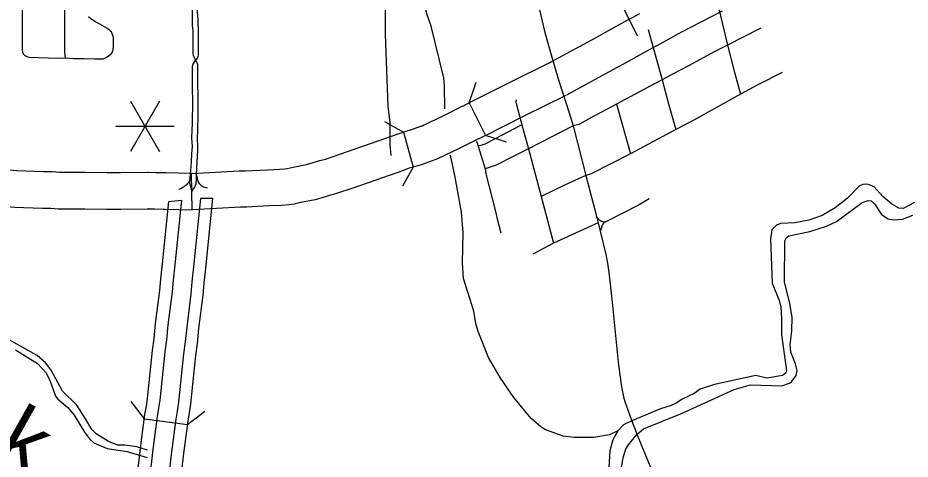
# Model space of a CAD drawing. Extents: x -19 to 366, y -4 to 359.
# Drawn here: x 151.042 to 152.205, y 188.929 to 189.504 of the extents above; entities that cross this region are included whole.
import ezdxf

# ---------------------------------------------------------------- set-up
doc = ezdxf.new("R2010")
doc.units = 0
for name, color, linetype in [('Level 10', 7, 'Continuous'), ('Level 15', 7, 'Continuous'), ('Level 33', 7, 'Continuous'), ('Level 35', 7, 'Continuous'), ('Level 36', 7, 'Continuous'), ('Level 37', 7, 'Continuous'), ('Level 48', 7, 'Continuous'), ('Level 60', 7, 'Continuous')]:
    doc.layers.add(name, color=color, linetype=linetype)

msp = doc.modelspace()

# ---------------------------------------------------------------- linework, layer by layer
at = {"layer": 'Level 10'}
for p, q in [((151.2122, 189.3026), (151.2112, 189.3026)), ((151.2213, 189.3023), (151.2122, 189.3026)), ((151.2213, 189.3023), (151.2213, 189.3023)), ((151.2686, 189.2539), (151.2679, 189.3013)), ((151.2119, 189.2552), (151.2109, 189.2552)), ((151.2109, 189.2552), (151.2201, 189.255)), ((151.2201, 189.255), (151.2201, 189.255))]:
    msp.add_line(p, q, dxfattribs=at)
for points in [[(151.2112, 189.3026), (151.1755, 189.302), (151.1588, 189.302), (151.1579, 189.302), (151.1293, 189.3026), (151.1102, 189.3026), (151.0957, 189.3027), (151.0863, 189.3032), (151.0751, 189.3034), (151.0514, 189.3042), (151.0402, 189.3047), (151.0304, 189.3054), (150.9891, 189.3091), (150.9669, 189.3114), (150.9424, 189.3124), (150.9172, 189.3128), (150.8702, 189.3128), (150.8432, 189.3133), (150.8151, 189.3138), (150.7908, 189.3138), (150.7612, 189.3143)], [(151.2679, 189.3013), (151.2344, 189.3021), (151.2307, 189.3021), (151.2213, 189.3023)], [(150.7606, 189.2669), (150.7904, 189.2665), (150.8146, 189.2665), (150.8423, 189.2659), (150.8698, 189.2654), (150.9169, 189.2654), (150.941, 189.2651), (150.9635, 189.2641), (150.9846, 189.262), (151.0267, 189.2582), (151.0375, 189.2575), (151.0495, 189.2569), (151.0739, 189.2561), (151.0847, 189.2559), (151.0943, 189.2554), (151.11, 189.2552), (151.1288, 189.2552), (151.157, 189.2547), (151.1583, 189.2547), (151.1759, 189.2547), (151.2119, 189.2552)], [(151.2201, 189.255), (151.2304, 189.2547), (151.2342, 189.2548), (151.2686, 189.2539)]]:
    msp.add_lwpolyline(points, dxfattribs=at)
at = {"layer": 'Level 15'}
for p, q in [((151.8518, 189.5095), (151.8373, 189.5015)), ((151.9061, 189.4856), (151.9601, 189.5132)), ((151.8373, 189.5015), (151.8372, 189.5015)), ((151.8747, 189.4681), (151.9068, 189.4859)), ((151.9068, 189.4859), (151.9061, 189.4856)), ((151.8601, 189.46), (151.8746, 189.468)), ((151.7354, 189.4459), (151.6804, 189.4186)), ((151.7346, 189.4455), (151.7354, 189.4459)), ((151.6803, 189.4185), (151.63, 189.3932)), ((151.6804, 189.4186), (151.6803, 189.4185)), ((151.7014, 189.3762), (151.7564, 189.4034)), ((151.63, 189.3932), (151.621, 189.3887)), ((151.621, 189.3887), (151.6213, 189.3888)), ((151.63, 189.3932), (151.6513, 189.3509)), ((151.6513, 189.3509), (151.7016, 189.3763)), ((151.5441, 189.3551), (151.5569, 189.3095)), ((151.5682, 189.363), (151.5702, 189.3639)), ((151.52, 189.347), (151.5197, 189.3469)), ((151.6423, 189.3464), (151.6421, 189.3463)), ((151.6513, 189.3509), (151.6423, 189.3464)), ((151.5886, 189.3204), (151.5865, 189.3195)), ((151.2686, 189.2539), (151.2679, 189.3013))]:
    msp.add_line(p, q, dxfattribs=at)
for points in [[(151.8372, 189.5015), (151.8071, 189.4848), (151.7949, 189.4782), (151.7346, 189.4455)], [(151.7572, 189.4039), (151.8175, 189.4366), (151.8298, 189.4433), (151.8601, 189.46)], [(151.6213, 189.3888), (151.5963, 189.3765), (151.5682, 189.363)], [(151.5197, 189.3469), (151.5371, 189.3531), (151.5441, 189.3551)], [(151.5702, 189.3639), (151.5529, 189.3576), (151.5441, 189.3551)], [(151.3307, 189.3045), (151.3379, 189.3046), (151.3671, 189.3062), (151.3826, 189.3068), (151.3895, 189.3074), (151.3925, 189.3079), (151.4005, 189.3096), (151.4178, 189.3131), (151.435, 189.318), (151.4426, 189.3201), (151.4624, 189.327), (151.52, 189.347)], [(151.6421, 189.3463), (151.6169, 189.3339), (151.5886, 189.3204)], [(151.5865, 189.3195), (151.5674, 189.3125), (151.5569, 189.3095)], [(151.5569, 189.3095), (151.5516, 189.308), (151.5358, 189.3023)], [(151.2679, 189.3013), (151.3299, 189.3045)], [(151.5355, 189.3022), (151.478, 189.2823), (151.4569, 189.275), (151.448, 189.2724), (151.4289, 189.267), (151.4103, 189.2633), (151.4016, 189.2614), (151.3951, 189.2603), (151.3854, 189.2596), (151.3693, 189.2589), (151.3396, 189.2573), (151.3316, 189.2572)], [(151.1785, 188.7554), (151.1897, 188.8422), (151.1909, 188.8513), (151.1936, 188.8734), (151.1958, 188.8942), (151.2015, 188.9435), (151.2072, 188.9872), (151.2092, 188.9981), (151.2105, 189.008), (151.2173, 189.0708), (151.2192, 189.0863), (151.2212, 189.1058), (151.2266, 189.1488), (151.228, 189.1639), (151.23, 189.1837), (151.2383, 189.2647)], [(151.2383, 189.2647), (151.2547, 189.2663), (151.246, 189.1821), (151.244, 189.1623), (151.2426, 189.1471), (151.2372, 189.104), (151.2352, 189.0845), (151.2332, 189.0689), (151.2265, 189.006), (151.2251, 188.9956), (151.2231, 188.9847), (151.2175, 188.9415), (151.2118, 188.8925), (151.2096, 188.8715), (151.2069, 188.8493), (151.2057, 188.8402), (151.1945, 188.7533)], [(151.2959, 189.2686), (151.2797, 189.2686), (151.2705, 189.1796), (151.2685, 189.16), (151.2671, 189.1445), (151.2617, 189.1011), (151.2597, 189.0817), (151.2577, 189.0661), (151.2509, 189.0031), (151.2494, 188.9917), (151.2475, 188.9809), (151.2419, 188.9385), (151.2363, 188.8898), (151.2341, 188.8688), (151.2313, 188.8462), (151.2301, 188.837), (151.2189, 188.7502)], [(151.2349, 188.7481), (151.246, 188.8349), (151.2472, 188.8442), (151.2501, 188.8669), (151.2523, 188.888), (151.2579, 188.9365), (151.2634, 188.9785), (151.2653, 188.9893), (151.2669, 189.0011), (151.2737, 189.0642), (151.2757, 189.0798), (151.2777, 189.0993), (151.2831, 189.1427), (151.2845, 189.1585), (151.2865, 189.178), (151.2959, 189.2686)], [(151.3324, 189.2572), (151.2686, 189.2539)]]:
    msp.add_lwpolyline(points, dxfattribs=at)
at = {"layer": 'Level 33'}
for points in [[(151.2709, 189.6686), (151.2704, 189.6671), (151.2686, 189.6642), (151.268, 189.6618), (151.2679, 189.6609), (151.2678, 189.6494), (151.268, 189.6238), (151.2685, 189.5869), (151.2691, 189.5593), (151.2688, 189.5168), (151.2688, 189.5006), (151.269, 189.4942), (151.2695, 189.4874), (151.2695, 189.4788), (151.2697, 189.4573), (151.27, 189.4555), (151.2716, 189.4526), (151.2733, 189.4491)], [(151.2709, 189.6686), (151.2716, 189.6677), (151.2726, 189.6662), (151.2735, 189.6641), (151.274, 189.6564), (151.2742, 189.6303), (151.2748, 189.6211), (151.2752, 189.6119), (151.275, 189.5867), (151.2748, 189.5723), (151.2746, 189.5646), (151.2746, 189.5507), (151.2753, 189.5166), (151.2755, 189.511), (151.2761, 189.5026), (151.2766, 189.4834), (151.2766, 189.473), (151.2767, 189.4554), (151.2764, 189.4539), (151.2757, 189.4522), (151.2745, 189.4503), (151.2733, 189.4491)], [(151.5166, 189.6528), (151.5182, 189.6414), (151.5193, 189.629), (151.5197, 189.6193), (151.5204, 189.4989), (151.5203, 189.4827)], [(151.7117, 189.555), (151.7213, 189.5145), (151.7286, 189.485), (151.735, 189.462), (151.7459, 189.4247)], [(151.1032, 189.4514), (151.0952, 189.4512), (151.0812, 189.4515), (151.0565, 189.4525), (151.0551, 189.4527), (151.0538, 189.4531), (151.0525, 189.4537), (151.0513, 189.4545), (151.0503, 189.4554), (151.0494, 189.4565), (151.0487, 189.4578), (151.0482, 189.4591), (151.0477, 189.463), (151.0476, 189.5407)], [(151.1044, 189.539), (151.1039, 189.5367), (151.1032, 189.5344), (151.1028, 189.5325), (151.1025, 189.5302), (151.1024, 189.5124), (151.1026, 189.4595), (151.1032, 189.4514)], [(151.9493, 189.5343), (151.955, 189.516), (151.9663, 189.4684)], [(151.8284, 189.5219), (151.8487, 189.4807)], [(151.1337, 189.5056), (151.1368, 189.5031), (151.1439, 189.4986), (151.1543, 189.4929), (151.1579, 189.4907), (151.1599, 189.4892), (151.1617, 189.4876), (151.1629, 189.4861), (151.1637, 189.4848), (151.1645, 189.4828), (151.1652, 189.4807), (151.1658, 189.4771), (151.1659, 189.4721), (151.1657, 189.4674), (151.1653, 189.4621), (151.165, 189.4605), (151.1645, 189.4593), (151.1637, 189.4581), (151.1619, 189.456), (151.1596, 189.4541), (151.1565, 189.452), (151.1533, 189.4507), (151.1523, 189.4504), (151.1509, 189.4502), (151.1413, 189.4502), (151.1277, 189.4506), (151.114, 189.4507), (151.1032, 189.4514)], [(151.5203, 189.4827), (151.5239, 189.3891), (151.5266, 189.3676), (151.5266, 189.3648), (151.5265, 189.3511), (151.5266, 189.3384), (151.5277, 189.3246)], [(151.8632, 189.4888), (151.8698, 189.4652), (151.8813, 189.4233)], [(152.0098, 189.4908), (152.0084, 189.4899), (151.9663, 189.4684)], [(151.9663, 189.4684), (151.9498, 189.4601), (151.9158, 189.4416), (151.8955, 189.4312), (151.8813, 189.4233)], [(151.9663, 189.4684), (151.9748, 189.4365)], [(151.2733, 189.4491), (151.2713, 189.4469), (151.27, 189.4446), (151.2692, 189.4426), (151.2689, 189.4408), (151.2688, 189.412), (151.2689, 189.406), (151.2693, 189.4015), (151.2694, 189.3961), (151.2688, 189.3664), (151.2685, 189.3581), (151.2681, 189.3472), (151.2687, 189.3362), (151.268, 189.3267), (151.2676, 189.3158), (151.2661, 189.3003), (151.2655, 189.291), (151.265, 189.2903)], [(151.2733, 189.4491), (151.2749, 189.446), (151.2756, 189.4431), (151.2757, 189.4421), (151.2759, 189.4164), (151.2763, 189.4033), (151.2761, 189.3882), (151.2761, 189.3758), (151.2757, 189.3584), (151.2754, 189.3457), (151.2756, 189.3379), (151.2756, 189.3313), (151.2744, 189.3082), (151.2742, 189.2993)], [(151.9748, 189.4365), (151.9833, 189.4045)], [(151.7459, 189.4247), (151.7603, 189.3803), (151.7654, 189.3635)], [(151.8813, 189.4233), (151.8632, 189.4139), (151.8219, 189.3915)], [(151.8813, 189.4233), (151.8895, 189.3921)], [(152.0378, 189.4328), (152.0062, 189.4167), (151.9833, 189.4045)], [(151.9833, 189.4045), (151.9227, 189.3708), (151.8992, 189.3584)], [(151.6909, 189.3974), (151.6906, 189.3941), (151.6986, 189.3646)], [(151.8219, 189.3915), (151.8078, 189.3843), (151.7893, 189.374), (151.7727, 189.3652), (151.7654, 189.3635)], [(151.8219, 189.3915), (151.8402, 189.327)], [(151.8895, 189.3921), (151.8992, 189.3584)], [(151.6986, 189.3646), (151.696, 189.3635), (151.6635, 189.3463), (151.6503, 189.3396), (151.6452, 189.3377), (151.6414, 189.3369)], [(151.6986, 189.3646), (151.7071, 189.3333)], [(151.7654, 189.3635), (151.7368, 189.3487)], [(151.7654, 189.3635), (151.7818, 189.2986)], [(151.8992, 189.3584), (151.8402, 189.327)], [(151.6394, 189.3432), (151.6414, 189.3369)], [(151.7368, 189.3487), (151.7071, 189.3333)], [(151.6414, 189.3369), (151.6508, 189.3074)], [(151.7071, 189.3333), (151.688, 189.3237), (151.6651, 189.3123), (151.6508, 189.3074)], [(151.7071, 189.3333), (151.7238, 189.2714)], [(151.8402, 189.327), (151.7887, 189.3006), (151.7818, 189.2986)], [(151.6508, 189.3074), (151.6515, 189.3008), (151.6644, 189.2498), (151.666, 189.2437), (151.6712, 189.224)], [(151.2742, 189.2993), (151.2738, 189.2961), (151.2734, 189.2869), (151.272, 189.2837), (151.2705, 189.2818), (151.2682, 189.2776)], [(151.2742, 189.2993), (151.2749, 189.2978), (151.2752, 189.2948), (151.2757, 189.2928), (151.2765, 189.2904), (151.2778, 189.2881), (151.2805, 189.2858), (151.2837, 189.284), (151.2886, 189.2824)], [(151.7818, 189.2986), (151.7542, 189.2861)], [(151.7818, 189.2986), (151.7961, 189.2437)], [(151.265, 189.2903), (151.2625, 189.288), (151.2608, 189.2859), (151.2585, 189.2841), (151.2575, 189.2833), (151.2564, 189.2829), (151.2542, 189.2813), (151.2511, 189.2804)], [(151.265, 189.2903), (151.2662, 189.2856), (151.2682, 189.2776)], [(151.7542, 189.2861), (151.7238, 189.2714)], [(151.7238, 189.2714), (151.7398, 189.2104)], [(151.8644, 189.268), (151.8514, 189.2606), (151.809, 189.2388), (151.8069, 189.2379), (151.8059, 189.2379)], [(151.7978, 189.237), (151.7398, 189.2104)], [(151.7961, 189.2437), (151.7978, 189.237)], [(151.8059, 189.2379), (151.8042, 189.2381), (151.8028, 189.2385), (151.8015, 189.2391), (151.8003, 189.2398), (151.7993, 189.2407), (151.7961, 189.2437)], [(151.7978, 189.237), (151.8005, 189.2259)], [(151.8059, 189.2379), (151.8048, 189.2365), (151.8039, 189.2351), (151.8031, 189.2336), (151.8025, 189.232), (151.8021, 189.2303), (151.8005, 189.2259)], [(151.8005, 189.2259), (151.808, 189.1957), (151.81, 189.1843), (151.8118, 189.1721), (151.8132, 189.1612), (151.8167, 189.1293), (151.8241, 189.0552), (151.8274, 189.0295), (151.8284, 189.0231), (151.8296, 189.0168), (151.8311, 189.0104), (151.8328, 189.0042), (151.8414, 188.9799), (151.8497, 188.9587), (151.8615, 188.9299)], [(151.7398, 189.2104), (151.7128, 189.1961)], [(151.8615, 188.9299), (151.872, 188.9051)]]:
    msp.add_lwpolyline(points, dxfattribs=at)
at = {"layer": 'Level 35'}
for points in [[(151.5981, 189.3856), (151.5977, 189.4159), (151.5967, 189.4259), (151.5801, 189.493), (151.5749, 189.5079), (151.571, 189.5229), (151.5581, 189.556), (151.5498, 189.5851), (151.5418, 189.617), (151.5317, 189.6453), (151.5042, 189.7063), (151.4962, 189.7287), (151.4915, 189.745), (151.4765, 189.8191), (151.4709, 189.8557), (151.4705, 189.8811)], [(151.8236, 188.9658), (151.8129, 188.9608), (151.7922, 188.9574), (151.7666, 188.9574), (151.7525, 188.959), (151.7295, 188.9671), (151.7231, 188.971), (151.7106, 188.9819), (151.6881, 189.0092), (151.6704, 189.0356), (151.655, 189.0613), (151.6414, 189.0954), (151.6386, 189.1058), (151.6358, 189.1217), (151.6226, 189.1644), (151.6212, 189.1847), (151.6218, 189.224), (151.62, 189.2507), (151.6114, 189.2965), (151.6055, 189.3251)], [(152.2104, 189.2636), (152.1956, 189.2555), (152.1899, 189.2559), (152.1807, 189.2611), (152.169, 189.2711), (152.1577, 189.284), (152.1491, 189.2874), (152.1427, 189.2871), (152.1384, 189.2851), (152.1228, 189.2692), (152.1067, 189.2563), (152.0898, 189.2465), (152.0727, 189.2406), (152.0544, 189.2368), (152.0356, 189.2359), (152.0304, 189.2341), (152.0244, 189.2279), (152.0226, 189.2162), (152.0248, 189.1583), (152.0337, 189.1359), (152.0361, 189.1278), (152.0368, 189.1117), (152.0368, 189.0912), (152.0433, 189.0446), (152.0424, 189.0415), (152.0381, 189.0382), (152.0177, 189.0346), (152.0035, 189.0381), (151.9495, 189.0263), (151.931, 189.0202), (151.9232, 189.0144), (151.9083, 189.0076), (151.8995, 189.0019), (151.893, 188.9989)], [(152.0465, 189.22), (152.0737, 189.2256), (152.0956, 189.2324), (152.1087, 189.2387), (152.1422, 189.2633), (152.1497, 189.2659), (152.1539, 189.2655), (152.1581, 189.2619), (152.1673, 189.2477), (152.1757, 189.2422), (152.1828, 189.2408), (152.1945, 189.2418), (152.2079, 189.2468)], [(151.828, 188.9158), (151.8305, 188.9308), (151.8339, 188.9423), (151.8374, 188.9477), (151.8482, 188.961), (151.8569, 188.9686), (151.9066, 188.9884), (151.975, 189.0198), (151.9965, 189.0258), (152.0373, 189.0245), (152.0472, 189.0279), (152.0497, 189.0299), (152.0558, 189.0382), (152.0572, 189.0445), (152.0551, 189.0534), (152.049, 189.0686), (152.048, 189.0781), (152.0505, 189.0964), (152.0508, 189.1142), (152.0474, 189.1341), (152.0408, 189.1596), (152.0412, 189.2136), (152.0432, 189.218), (152.0465, 189.22)], [(151.2106, 188.9409), (151.1966, 188.9452), (151.1811, 188.9471), (151.1714, 188.9471), (151.1598, 188.9522), (151.1438, 188.9621), (151.1382, 188.9677), (151.1297, 188.9814), (151.1185, 188.9994), (151.0998, 189.0175), (151.0851, 189.0449), (151.0777, 189.0544), (151.0667, 189.0641), (151.0262, 189.0868), (150.9751, 189.1124), (150.959, 189.1192), (150.9457, 189.1237), (150.9071, 189.1313), (150.8884, 189.1385), (150.8788, 189.1448), (150.8658, 189.162)], [(151.0386, 189.0715), (151.0671, 189.0538), (151.0783, 189.0415), (151.0838, 189.0308), (151.0906, 189.0112), (151.0937, 189.0071), (151.1068, 188.9963), (151.1148, 188.9861), (151.1283, 188.9643), (151.1349, 188.9553), (151.1408, 188.9503), (151.1582, 188.9429)], [(151.893, 188.9989), (151.879, 188.9947), (151.8418, 188.9791), (151.8309, 188.9737), (151.8236, 188.9658), (151.8169, 188.9541), (151.8131, 188.9398), (151.8118, 188.9187)], [(151.1582, 188.9429), (151.1841, 188.939), (151.2101, 188.931)]]:
    msp.add_lwpolyline(points, dxfattribs=at)
at = {"layer": 'Level 36'}
for p, q in [((151.2065, 188.9816), (151.1892, 189.0041)), ((151.2065, 188.9816), (151.2628, 188.9742)), ((151.2628, 188.9742), (151.2853, 188.9915))]:
    msp.add_line(p, q, dxfattribs=at)
at = {"layer": 'Level 37'}
for points in [[(151.63, 189.3932), (151.6389, 189.4202)], [(151.5193, 189.369), (151.5441, 189.3551)], [(151.6783, 189.342), (151.6513, 189.3509)], [(151.5569, 189.3095), (151.5431, 189.2847)]]:
    msp.add_lwpolyline(points, dxfattribs=at)
at = {"layer": 'Level 48'}
for p, q in [((151.2264, 189.3957), (151.1885, 189.3301)), ((151.1885, 189.3957), (151.2264, 189.3301)), ((151.1695, 189.3629), (151.2453, 189.3629))]:
    msp.add_line(p, q, dxfattribs=at)
at = {"layer": 'Level 60'}
for points in [[(156.5095, 189.3937), (156.4476, 191.6563), (156.2114, 200.2762), (155.9745, 208.8963), (155.7368, 217.5164), (155.4984, 226.1367), (155.2592, 234.7572), (155.0193, 243.3778), (154.7787, 251.9985), (154.5373, 260.6194), (154.2952, 269.2404), (154.0523, 277.8615), (153.8087, 286.4828), (153.5644, 295.1042), (153.3193, 303.7258), (153.0735, 312.3475), (152.827, 320.9694), (152.5798, 329.5914), (152.3318, 338.2135), (152.0831, 346.8358)], [(154.1159, 1.8709), (153.9063, 10.4874), (153.696, 19.1041), (153.485, 27.7209), (153.2733, 36.3378), (153.0608, 44.9549), (152.8476, 53.5721), (152.6337, 62.1894), (152.419, 70.8069), (152.2036, 79.4245), (151.9875, 88.0422), (151.7707, 96.6601), (151.5531, 105.2782), (151.3348, 113.8963), (151.1158, 122.5147), (150.8961, 131.1331), (150.6757, 139.7517), (150.4545, 148.3704), (150.2326, 156.9893), (150.0101, 165.6083), (149.7867, 174.2275), (149.5627, 182.8468), (149.338, 191.4662), (149.1125, 200.0858), (148.8864, 208.7055), (148.6595, 217.3254), (148.4319, 225.9454), (148.2037, 234.5655), (147.9747, 243.1858), (147.745, 251.8063), (147.5146, 260.4269), (147.2835, 269.0476), (147.0517, 277.6685), (146.8191, 286.2895), (146.5859, 294.9106), (146.352, 303.5319), (146.1174, 312.1534), (145.8821, 320.775), (145.6461, 329.3967), (145.4094, 338.0186), (145.172, 346.6406)], [(0, 180.8999), (7.1228, 180.9044), (14.2457, 180.9176), (21.3685, 180.9397), (28.4912, 180.9706), (35.614, 181.0103), (42.7366, 181.0589), (49.8592, 181.1163), (56.9818, 181.1825), (64.1042, 181.2575), (71.2266, 181.3414), (78.3488, 181.4341), (85.4709, 181.5357), (92.5929, 181.646), (99.7147, 181.7652), (106.8364, 181.8933), (113.9579, 182.0301), (121.0793, 182.1758), (128.2005, 182.3303), (135.3214, 182.4936), (142.4422, 182.6658), (149.5627, 182.8468), (156.683, 183.0366), (163.8031, 183.2352), (170.9229, 183.4427), (178.0425, 183.659), (185.1617, 183.8841), (192.2807, 184.1181), (199.3994, 184.3608), (206.5178, 184.6124), (213.6359, 184.8728), (220.7537, 185.1421), (227.8711, 185.4201), (234.9881, 185.707), (242.1048, 186.0027), (249.2212, 186.3073), (256.3371, 186.6206), (263.4526, 186.9428), (270.5678, 187.2738), (277.6825, 187.6136), (284.7968, 187.9622), (291.9107, 188.3197), (299.0241, 188.6859), (306.1371, 189.061), (313.2495, 189.4449), (320.3615, 189.8377), (327.4731, 190.2392), (334.5841, 190.6495), (341.6946, 191.0687)]]:
    msp.add_spline(points, degree=3, dxfattribs=at)

# ---------------------------------------------------------------- texts
at = {"layer": 'Level 35'}
msp.add_text('Creek', height=0.08, rotation=330.6764, dxfattribs=at).set_placement((150.8069, 189.0456))

doc.saveas('drawing.dxf')
